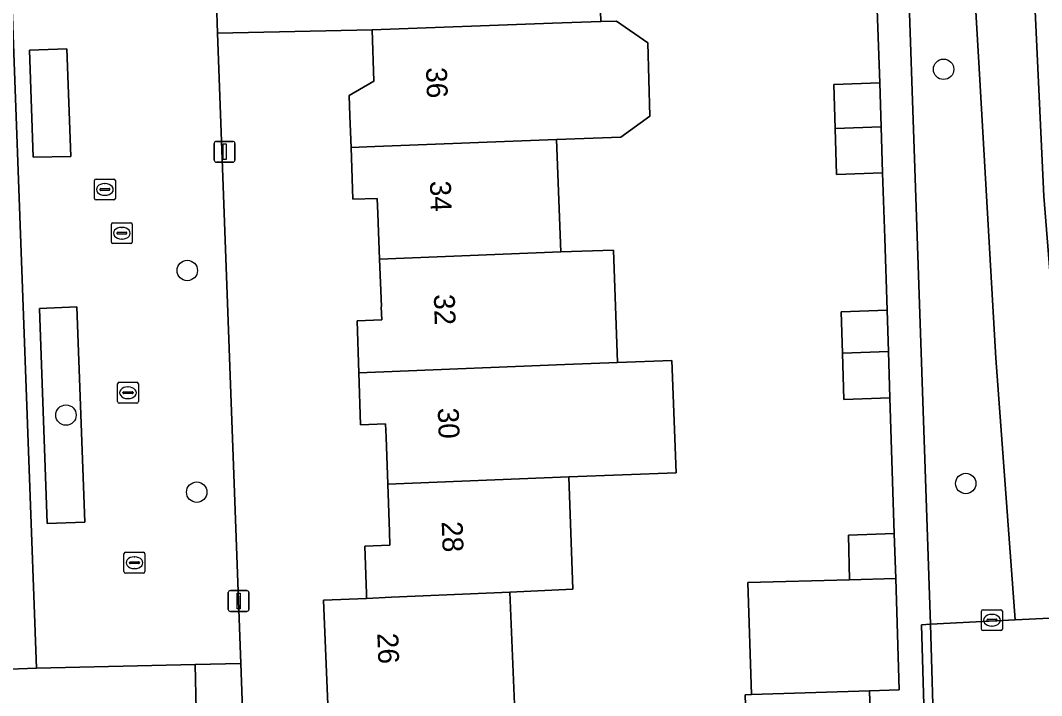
# Model space of a CAD drawing. Extents: x 161084 to 161928, y 385354 to 386522.
# Drawn here: x 161764.47 to 161813.39, y 386417.03 to 386449.37 of the extents above; entities that cross this region are included whole.
import ezdxf

# ---------------------------------------------------------------- set-up
doc = ezdxf.new("R2010")
doc.units = 0
for name, color, linetype in [('IMGEO_Boom', 7, 'Continuous'), ('IMGEO_Erf', 7, 'Continuous'), ('IMGEO_Fietspad_gesloten', 7, 'Continuous'), ('IMGEO_Groenvoorziening', 7, 'Continuous'), ('IMGEO_Kolk', 7, 'Continuous'), ('IMGEO_Lichtmast', 7, 'Continuous'), ('IMGEO_Loofbos', 7, 'Continuous'), ('IMGEO_Pand', 7, 'Continuous'), ('IMGEO_Pand_nummerreeks', 7, 'Continuous'), ('IMGEO_Parkeervlak_open', 7, 'Continuous'), ('IMGEO_Rijbaan_lokaal_open', 7, 'Continuous'), ('IMGEO_Rioolput', 7, 'Continuous'), ('IMGEO_Voetpad_open', 7, 'Continuous')]:
    doc.layers.add(name, color=color, linetype=linetype)

msp = doc.modelspace()

# ---------------------------------------------------------------- linework, layer by layer
at = {"layer": 'IMGEO_Boom'}
for centre in [(161808.695, 386447.025), (161772.461, 386437.39), (161766.65, 386430.464), (161809.756, 386427.187), (161772.914, 386426.771)]:
    msp.add_circle(centre, 0.489, dxfattribs=at)
at = {"layer": 'IMGEO_Erf'}
for points in [[(161792.233, 386450.82), (161792.268, 386449.312), (161793.025, 386449.339), (161794.519, 386448.295), (161794.628, 386444.788), (161793.226, 386443.776), (161790.157, 386443.665), (161790.352, 386438.277), (161792.881, 386438.368), (161793.076, 386432.979), (161795.68, 386433.073), (161795.875, 386427.695), (161790.742, 386427.509), (161790.936, 386422.12), (161787.909, 386421.986), (161788.143, 386416.609)], [(161799.368, 386411.689), (161799.194, 386417.07), (161799.497, 386417.08), (161799.324, 386422.437), (161804.192, 386422.57), (161804.133, 386424.712), (161806.332, 386424.784), (161806.121, 386431.285), (161803.921, 386431.213), (161803.849, 386433.424), (161803.784, 386435.412), (161805.985, 386435.484), (161805.874, 386438.941), (161805.772, 386442.06), (161803.57, 386441.989), (161803.498, 386444.187), (161803.429, 386446.304), (161805.633, 386446.376), (161805.519, 386449.896)], [(161779.217, 386416.224), (161778.985, 386421.591), (161781.053, 386421.683), (161781.046, 386421.895), (161780.967, 386424.187), (161782.166, 386424.228), (161782.144, 386424.868), (161782.066, 386427.149), (161781.988, 386429.406), (161781.964, 386430.045), (161780.766, 386430.004), (161780.681, 386432.489), (161780.595, 386434.982), (161781.777, 386435.023), (161781.753, 386435.652), (161781.772, 386435.663), (161781.677, 386437.924), (161781.585, 386440.112), (161781.554, 386440.839), (161780.394, 386440.799), (161780.308, 386443.28), (161780.255, 386444.796), (161780.221, 386445.777), (161781.398, 386446.458), (161781.312, 386448.916), (161773.916, 386448.755), (161775.032, 386418.558), (161775.194, 386414.172)]]:
    msp.add_lwpolyline(points, dxfattribs=at)
msp.add_lwpolyline([(161764.13, 386448.225), (161758.364, 386448.074), (161758.503, 386444.477), (161759.872, 386444.53), (161760.086, 386438.985), (161760.298, 386433.469), (161758.93, 386433.417), (161759.063, 386429.975), (161759.196, 386426.523), (161760.565, 386426.576), (161760.787, 386420.832), (161760.89, 386418.179), (161765.236, 386418.338)], close=True, dxfattribs=at)
at = {"layer": 'IMGEO_Fietspad_gesloten'}
msp.add_lwpolyline([(161812.314, 386466.21), (161811.886, 386475.287), (161811.793, 386477.258), (161811.729, 386478.627), (161811.449, 386478.625), (161808.666, 386478.482), (161808.971, 386471.313), (161810.389, 386447.352), (161811.194, 386433.189), (161812.126, 386420.653), (161815.115, 386420.806), (161813.489, 386440.953)], close=True, dxfattribs=at)
at = {"layer": 'IMGEO_Groenvoorziening'}
msp.add_lwpolyline([(161808.971, 386471.313), (161808.666, 386478.482), (161808.538, 386478.499), (161808.389, 386479.864), (161806.044, 386479.771), (161806.225, 386473.88), (161808.065, 386420.446), (161812.126, 386420.653), (161811.194, 386433.189), (161810.389, 386447.352)], close=True, dxfattribs=at)
at = {"layer": 'IMGEO_Kolk'}
for p, q in [((161768.902, 386439.676), (161769.754, 386439.676)), ((161768.827, 386438.75), (161768.827, 386439.602)), ((161769.086, 386439.17), (161769.086, 386439.182)), ((161769.129, 386439.219), (161769.527, 386439.219)), ((161769.315, 386439.456), (161769.34, 386439.456)), ((161769.57, 386439.182), (161769.57, 386439.17)), ((161769.828, 386439.602), (161769.828, 386438.75)), ((161769.524, 386439.133), (161769.126, 386439.133)), ((161769.338, 386438.896), (161769.313, 386438.896)), ((161769.754, 386438.676), (161768.902, 386438.676)), ((161769.12, 386431.109), (161769.12, 386431.961)), ((161769.195, 386432.035), (161770.047, 386432.035)), ((161770.121, 386431.961), (161770.121, 386431.109)), ((161769.379, 386431.529), (161769.379, 386431.541)), ((161769.817, 386431.492), (161769.419, 386431.492)), ((161769.422, 386431.578), (161769.82, 386431.578)), ((161769.608, 386431.815), (161769.633, 386431.815)), ((161769.863, 386431.541), (161769.863, 386431.529)), ((161770.047, 386431.035), (161769.195, 386431.035)), ((161769.631, 386431.255), (161769.606, 386431.255)), ((161769.429, 386422.965), (161769.429, 386423.817)), ((161769.504, 386423.891), (161770.356, 386423.891)), ((161769.917, 386423.671), (161769.942, 386423.671)), ((161770.43, 386423.817), (161770.43, 386422.965)), ((161769.688, 386423.385), (161769.688, 386423.397)), ((161770.126, 386423.348), (161769.728, 386423.348)), ((161769.731, 386423.434), (161770.129, 386423.434)), ((161769.94, 386423.111), (161769.915, 386423.111)), ((161770.172, 386423.397), (161770.172, 386423.385)), ((161770.356, 386422.891), (161769.504, 386422.891)), ((161810.586, 386421.139), (161811.438, 386421.139)), ((161810.511, 386420.213), (161810.511, 386421.065)), ((161810.77, 386420.633), (161810.77, 386420.645)), ((161811.208, 386420.596), (161810.81, 386420.596)), ((161810.813, 386420.682), (161811.211, 386420.682)), ((161810.999, 386420.919), (161811.024, 386420.919)), ((161811.254, 386420.645), (161811.254, 386420.633)), ((161811.512, 386421.065), (161811.512, 386420.213)), ((161811.438, 386420.139), (161810.586, 386420.139)), ((161811.022, 386420.359), (161810.997, 386420.359))]:
    msp.add_line(p, q, dxfattribs=at)
for points in [[(161768.902, 386439.676), (161769.754, 386439.676)], [(161768.827, 386438.75), (161768.827, 386439.602)], [(161769.828, 386439.602), (161769.828, 386438.75)], [(161769.754, 386438.676), (161768.902, 386438.676)], [(161769.12, 386431.109), (161769.12, 386431.961)], [(161769.195, 386432.035), (161770.047, 386432.035)], [(161770.121, 386431.961), (161770.121, 386431.109)], [(161770.047, 386431.035), (161769.195, 386431.035)], [(161769.429, 386422.965), (161769.429, 386423.817)], [(161769.504, 386423.891), (161770.356, 386423.891)], [(161770.43, 386423.817), (161770.43, 386422.965)], [(161770.356, 386422.891), (161769.504, 386422.891)], [(161810.586, 386421.139), (161811.438, 386421.139)], [(161810.511, 386420.213), (161810.511, 386421.065)], [(161811.512, 386421.065), (161811.512, 386420.213)], [(161811.438, 386420.139), (161810.586, 386420.139)]]:
    msp.add_lwpolyline(points, dxfattribs=at)
for centre, radius, start, end in [((161768.904, 386439.6), 0.0765, 91.552, 178.448), ((161768.904, 386439.6), 0.0765, 91.552, 178.448), ((161769.752, 386439.6), 0.0765, 1.552, 88.448), ((161769.752, 386439.6), 0.0765, 1.552, 88.448), ((161769.126, 386439.179), 0.0403, 85.8775, 175.7526), ((161769.531, 386439.181), 0.0386, 1.7309, 96.639), ((161768.904, 386438.752), 0.0765, 181.552, 268.448), ((161768.904, 386438.752), 0.0765, 181.552, 268.448), ((161769.123, 386439.169), 0.0366, 178.938, 274.7102), ((161769.527, 386439.176), 0.043, 264.8664, 352.4533), ((161769.752, 386438.752), 0.0765, 271.552, 358.448), ((161769.752, 386438.752), 0.0765, 271.552, 358.448), ((161769.197, 386431.959), 0.0765, 91.552, 178.448), ((161769.197, 386431.959), 0.0765, 91.552, 178.448), ((161770.045, 386431.959), 0.0765, 1.552, 88.448), ((161770.045, 386431.959), 0.0765, 1.552, 88.448), ((161769.419, 386431.538), 0.0403, 85.8775, 175.7526), ((161769.416, 386431.528), 0.0366, 178.938, 274.7102), ((161769.82, 386431.535), 0.043, 264.8664, 352.4533), ((161769.824, 386431.54), 0.0386, 1.7309, 96.639), ((161769.197, 386431.111), 0.0765, 181.552, 268.448), ((161769.197, 386431.111), 0.0765, 181.552, 268.448), ((161770.045, 386431.111), 0.0765, 271.552, 358.448), ((161770.045, 386431.111), 0.0765, 271.552, 358.448), ((161769.506, 386423.815), 0.0765, 91.552, 178.448), ((161769.506, 386423.815), 0.0765, 91.552, 178.448), ((161770.354, 386423.815), 0.0765, 1.552, 88.448), ((161770.354, 386423.815), 0.0765, 1.552, 88.448), ((161769.728, 386423.394), 0.0403, 85.8775, 175.7526), ((161769.725, 386423.384), 0.0366, 178.938, 274.7102), ((161770.129, 386423.391), 0.043, 264.8664, 352.4533), ((161770.133, 386423.396), 0.0386, 1.7309, 96.639), ((161769.506, 386422.967), 0.0765, 181.552, 268.448), ((161769.506, 386422.967), 0.0765, 181.552, 268.448), ((161770.354, 386422.967), 0.0765, 271.552, 358.448), ((161770.354, 386422.967), 0.0765, 271.552, 358.448), ((161810.588, 386421.063), 0.0765, 91.552, 178.448), ((161810.588, 386421.063), 0.0765, 91.552, 178.448), ((161811.436, 386421.063), 0.0765, 1.552, 88.448), ((161811.436, 386421.063), 0.0765, 1.552, 88.448), ((161810.81, 386420.642), 0.0403, 85.8775, 175.7526), ((161810.807, 386420.632), 0.0366, 178.938, 274.7102), ((161811.211, 386420.639), 0.043, 264.8664, 352.4533), ((161811.215, 386420.644), 0.0386, 1.7309, 96.639), ((161810.588, 386420.215), 0.0765, 181.552, 268.448), ((161810.588, 386420.215), 0.0765, 181.552, 268.448), ((161811.436, 386420.215), 0.0765, 271.552, 358.448), ((161811.436, 386420.215), 0.0765, 271.552, 358.448)]:
    msp.add_arc(centre, radius, start, end, dxfattribs=at)
for centre, major_axis, ratio, start_param, end_param in [((161769.314, 386439.176), (-0.387, 0.002), 0.722429, 4.712389, 7.853982), ((161769.339, 386439.176), (-0.39, 0.002), 0.717154, 1.570796, 4.712389), ((161769.607, 386431.535), (-0.387, 0.002), 0.722429, 4.712389, 7.853982), ((161769.632, 386431.535), (-0.39, 0.002), 0.717154, 1.570796, 4.712389), ((161769.916, 386423.391), (-0.387, 0.002), 0.722429, 4.712389, 7.853982), ((161769.941, 386423.391), (-0.39, 0.002), 0.717154, 1.570796, 4.712389), ((161810.998, 386420.639), (-0.387, 0.002), 0.722429, 4.712389, 7.853982), ((161811.023, 386420.639), (-0.39, 0.002), 0.717154, 1.570796, 4.712389)]:
    msp.add_ellipse(centre, major_axis=major_axis, ratio=ratio, start_param=start_param, end_param=end_param, dxfattribs=at)
at = {"layer": 'IMGEO_Lichtmast'}
for p, q in [((161773.754, 386442.675), (161773.754, 386443.475)), ((161773.754, 386443.475), (161773.754, 386442.675)), ((161773.854, 386443.575), (161774.644, 386443.575)), ((161774.644, 386443.575), (161773.854, 386443.575)), ((161774.744, 386443.475), (161774.744, 386442.675)), ((161774.744, 386442.675), (161774.744, 386443.475)), ((161774.644, 386442.575), (161773.854, 386442.575)), ((161773.854, 386442.575), (161774.644, 386442.575)), ((161774.524, 386422.059), (161775.314, 386422.059)), ((161775.314, 386422.059), (161774.524, 386422.059)), ((161774.424, 386421.159), (161774.424, 386421.959)), ((161774.424, 386421.959), (161774.424, 386421.159)), ((161775.414, 386421.959), (161775.414, 386421.159)), ((161775.414, 386421.159), (161775.414, 386421.959)), ((161775.314, 386421.059), (161774.524, 386421.059)), ((161774.524, 386421.059), (161775.314, 386421.059))]:
    msp.add_line(p, q, dxfattribs=at)
for points in [[(161774.174, 386443.45), (161774.324, 386443.45), (161774.324, 386442.7), (161774.174, 386442.7), (161774.174, 386443.45)], [(161774.844, 386421.934), (161774.994, 386421.934), (161774.994, 386421.184), (161774.844, 386421.184), (161774.844, 386421.934)]]:
    msp.add_lwpolyline(points, dxfattribs=at)
for centre, start, end in [((161773.854, 386443.475), 90, 180), ((161773.854, 386443.475), 90, 180), ((161774.644, 386443.475), 0, 90), ((161774.644, 386443.475), 360, 90), ((161773.854, 386442.675), 180, 270), ((161773.854, 386442.675), 180, 270), ((161774.644, 386442.675), 270, 0), ((161774.644, 386442.675), 270, 0), ((161774.524, 386421.959), 90, 180), ((161774.524, 386421.959), 90, 180), ((161775.314, 386421.959), 0, 90), ((161775.314, 386421.959), 360, 90), ((161774.524, 386421.159), 180, 270), ((161774.524, 386421.159), 180, 270), ((161775.314, 386421.159), 270, 0), ((161775.314, 386421.159), 270, 0)]:
    msp.add_arc(centre, 0.1, start, end, dxfattribs=at)
at = {"layer": 'IMGEO_Loofbos'}
msp.add_lwpolyline([(161876.294, 386463.149), (161865.465, 386464.788), (161836.382, 386470.167), (161823.779, 386472.801), (161811.886, 386475.287), (161812.314, 386466.21), (161813.489, 386440.953), (161815.115, 386420.806), (161815.674, 386415.047), (161816.822, 386415.118), (161816.012, 386423.166), (161814.623, 386437.352), (161832.459, 386439.064), (161836.83, 386439.484), (161844.542, 386440.224), (161844.779, 386440.247), (161856.647, 386441.386), (161873.071, 386442.963), (161873.052, 386443.141), (161878.246, 386443.66)], close=True, dxfattribs=at)
at = {"layer": 'IMGEO_Pand'}
for points in [[(161794.519, 386448.295), (161793.025, 386449.339), (161792.268, 386449.312), (161789.956, 386449.228), (161781.312, 386448.916), (161781.398, 386446.458), (161780.221, 386445.777), (161780.255, 386444.796), (161780.308, 386443.28), (161781.45, 386443.325), (161790.157, 386443.665), (161793.226, 386443.776), (161794.628, 386444.788)], [(161805.633, 386446.376), (161803.429, 386446.304), (161803.498, 386444.187), (161805.701, 386444.273)], [(161805.701, 386444.273), (161803.498, 386444.187), (161803.57, 386441.989), (161805.772, 386442.06)], [(161790.157, 386443.665), (161781.45, 386443.325), (161780.308, 386443.28), (161780.394, 386440.799), (161781.554, 386440.839), (161781.585, 386440.112), (161781.677, 386437.924), (161790.352, 386438.277)], [(161790.352, 386438.277), (161781.677, 386437.924), (161781.772, 386435.663), (161781.753, 386435.652), (161781.777, 386435.023), (161780.595, 386434.982), (161780.681, 386432.489), (161781.87, 386432.537), (161790.547, 386432.887), (161793.076, 386432.979), (161792.881, 386438.368)], [(161805.985, 386435.484), (161803.784, 386435.412), (161803.849, 386433.424), (161806.049, 386433.512)], [(161806.049, 386433.512), (161803.849, 386433.424), (161803.921, 386431.213), (161806.121, 386431.285)], [(161793.076, 386432.979), (161790.547, 386432.887), (161781.87, 386432.537), (161780.681, 386432.489), (161780.766, 386430.004), (161781.964, 386430.045), (161781.988, 386429.406), (161782.066, 386427.149), (161790.742, 386427.509), (161795.875, 386427.695), (161795.68, 386433.073)], [(161790.742, 386427.509), (161782.066, 386427.149), (161782.144, 386424.868), (161782.166, 386424.228), (161780.967, 386424.187), (161781.046, 386421.895), (161781.053, 386421.683), (161782.251, 386421.736), (161787.909, 386421.986), (161790.936, 386422.12)], [(161806.332, 386424.784), (161804.133, 386424.712), (161804.192, 386422.57), (161806.401, 386422.637)], [(161806.574, 386417.308), (161806.401, 386422.637), (161804.192, 386422.57), (161799.324, 386422.437), (161799.497, 386417.08), (161805.14, 386417.262)], [(161787.909, 386421.986), (161782.251, 386421.736), (161781.053, 386421.683), (161778.985, 386421.591), (161779.217, 386416.224), (161788.143, 386416.609)], [(161799.497, 386417.08), (161799.194, 386417.07), (161799.368, 386411.689), (161803.131, 386411.81), (161805.319, 386411.899), (161805.253, 386413.881), (161805.14, 386417.262)]]:
    msp.add_lwpolyline(points, close=True, dxfattribs=at)
at = {"layer": 'IMGEO_Parkeervlak_open'}
for points in [[(161765.077, 386442.815), (161766.879, 386442.854), (161766.685, 386448.009), (161764.9, 386447.937)], [(161765.748, 386425.264), (161767.546, 386425.335), (161767.167, 386435.648), (161765.383, 386435.568)]]:
    msp.add_lwpolyline(points, close=True, dxfattribs=at)
at = {"layer": 'IMGEO_Rijbaan_lokaal_open'}
msp.add_lwpolyline([(161815.115, 386420.806), (161812.126, 386420.653), (161808.065, 386420.446), (161808.238, 386414.413)], dxfattribs=at)
at = {"layer": 'IMGEO_Rioolput'}
for p, q in [((161768.015, 386440.843), (161768.015, 386441.695)), ((161768.09, 386441.769), (161768.942, 386441.769)), ((161769.016, 386441.695), (161769.016, 386440.843)), ((161768.274, 386441.263), (161768.274, 386441.275)), ((161768.712, 386441.226), (161768.314, 386441.226)), ((161768.317, 386441.312), (161768.715, 386441.312)), ((161768.503, 386441.549), (161768.528, 386441.549)), ((161768.758, 386441.275), (161768.758, 386441.263)), ((161768.942, 386440.769), (161768.09, 386440.769)), ((161768.526, 386440.989), (161768.501, 386440.989))]:
    msp.add_line(p, q, dxfattribs=at)
for points in [[(161768.015, 386440.843), (161768.015, 386441.695)], [(161768.09, 386441.769), (161768.942, 386441.769)], [(161769.016, 386441.695), (161769.016, 386440.843)], [(161768.942, 386440.769), (161768.09, 386440.769)]]:
    msp.add_lwpolyline(points, dxfattribs=at)
for centre, radius, start, end in [((161768.092, 386441.693), 0.0765, 91.552, 178.448), ((161768.092, 386441.693), 0.0765, 91.552, 178.448), ((161768.94, 386441.693), 0.0765, 1.552, 88.448), ((161768.94, 386441.693), 0.0765, 1.552, 88.448), ((161768.314, 386441.272), 0.0403, 85.8775, 175.7526), ((161768.311, 386441.262), 0.0366, 178.938, 274.7102), ((161768.715, 386441.269), 0.043, 264.8664, 352.4533), ((161768.719, 386441.274), 0.0386, 1.7309, 96.639), ((161768.092, 386440.845), 0.0765, 181.552, 268.448), ((161768.092, 386440.845), 0.0765, 181.552, 268.448), ((161768.94, 386440.845), 0.0765, 271.552, 358.448), ((161768.94, 386440.845), 0.0765, 271.552, 358.448)]:
    msp.add_arc(centre, radius, start, end, dxfattribs=at)
for centre, major_axis, ratio, start_param, end_param in [((161768.502, 386441.269), (-0.387, 0.002), 0.722429, 4.712389, 7.853982), ((161768.527, 386441.269), (-0.39, 0.002), 0.717154, 1.570796, 4.712389)]:
    msp.add_ellipse(centre, major_axis=major_axis, ratio=ratio, start_param=start_param, end_param=end_param, dxfattribs=at)
at = {"layer": 'IMGEO_Voetpad_open'}
for points in [[(161807.814, 386414.401), (161807.639, 386420.424), (161808.065, 386420.446), (161806.225, 386473.88), (161806.044, 386479.771), (161804.584, 386479.754), (161804.692, 386473.702), (161805.114, 386461.69), (161805.519, 386449.896), (161805.633, 386446.376), (161805.701, 386444.273), (161805.772, 386442.06), (161805.874, 386438.941), (161805.985, 386435.484), (161806.049, 386433.512), (161806.121, 386431.285), (161806.332, 386424.784), (161806.401, 386422.637), (161806.574, 386417.308), (161805.14, 386417.262), (161805.253, 386413.881)], [(161772.931, 386414.172), (161772.833, 386418.509), (161765.236, 386418.338), (161760.89, 386418.179), (161748.979, 386417.745), (161736.105, 386417.289), (161643.913, 386414.021)]]:
    msp.add_lwpolyline(points, dxfattribs=at)
for points in [[(161773.916, 386448.755), (161773.862, 386450.223), (161768.046, 386450.042), (161767.138, 386472.369), (161766.898, 386478.379), (161762.969, 386478.26), (161763.24, 386471.183), (161763.635, 386460.02), (161764.063, 386450.042), (161764.081, 386449.555), (161764.13, 386448.225), (161765.236, 386418.338), (161772.833, 386418.509), (161775.032, 386418.558)], [(161792.233, 386450.82), (161789.063, 386450.709), (161786.952, 386450.66), (161784.774, 386450.609), (161778.282, 386450.327), (161776.185, 386450.278), (161773.993, 386450.227), (161773.862, 386450.223), (161773.916, 386448.755), (161781.312, 386448.916), (161789.956, 386449.228), (161792.268, 386449.312)], [(161765.077, 386442.815), (161764.9, 386447.937), (161766.685, 386448.009), (161766.879, 386442.854)], [(161765.748, 386425.264), (161765.383, 386435.568), (161767.167, 386435.648), (161767.546, 386425.335)], [(161808.065, 386420.446), (161807.639, 386420.424), (161807.814, 386414.401), (161808.238, 386414.413)], [(161775.194, 386414.172), (161775.032, 386418.558), (161772.833, 386418.509), (161772.931, 386414.172), (161772.895, 386411.013), (161774.102, 386376.153), (161774.601, 386376.17), (161774.732, 386372.399), (161774.233, 386372.382), (161774.237, 386372.266), (161774.337, 386369.368), (161774.962, 386346.521), (161777.705, 386346.682), (161777.572, 386349.799), (161777.423, 386353.615), (161777.116, 386361.469), (161776.726, 386372.616), (161776.583, 386376.603), (161776.529, 386378.058)]]:
    msp.add_lwpolyline(points, close=True, dxfattribs=at)

# ---------------------------------------------------------------- texts
at = {"layer": 'IMGEO_Pand_nummerreeks'}
for s, rotation, p in [('36', 271.9822, (161783.896, 386447.111)), ('34', 271.9822, (161784.084, 386441.675)), ('32', 271.9822, (161784.271, 386436.242)), ('30', 271.9822, (161784.46, 386430.8)), ('28', 271.9822, (161784.648, 386425.364)), ('26', 272.0739, (161781.564, 386420.014))]:
    msp.add_text(s, height=1, rotation=rotation, dxfattribs=at).set_placement(p)

doc.saveas('drawing.dxf')
